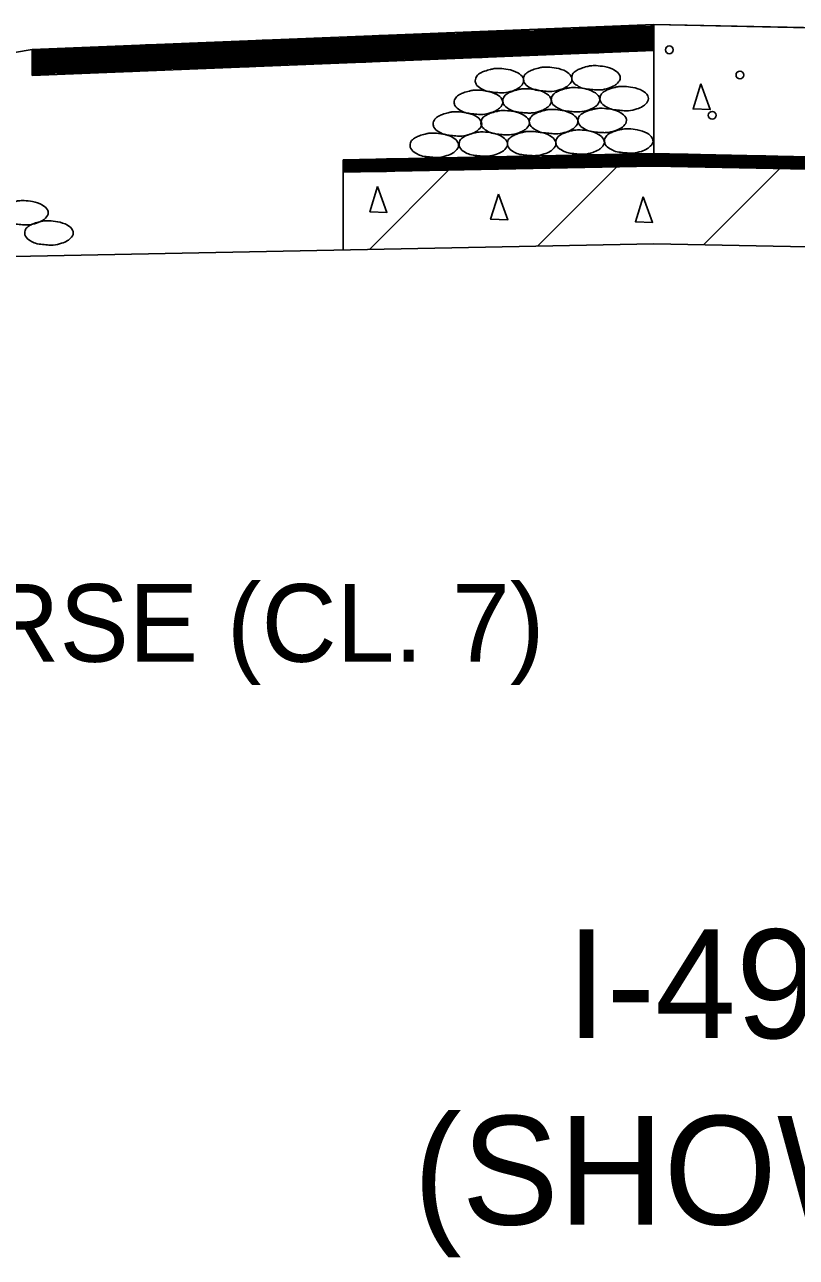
# Model space of a CAD drawing. Extents: x 60325 to 61047, y 53669 to 53767.
# Drawn here: x 60756.03 to 60760.99, y 53732.28 to 53740.21 of the extents above; entities that cross this region are included whole.
import ezdxf

# ---------------------------------------------------------------- set-up
doc = ezdxf.new("R2010")
doc.units = 0
doc.layers.add('R_Border', color=7, linetype='Continuous')
doc.layers.add('R_Border Prem', color=7, linetype='Continuous')

msp = doc.modelspace()

# ---------------------------------------------------------------- linework, layer by layer
at = {"layer": 'R_Border'}
msp.add_lwpolyline([(60760.0768, 53740.2116), (60775.0768, 53739.9116)], dxfattribs=at)
at = {"layer": 'R_Border Prem'}
for p, q in [((60760.0768, 53740.2116), (60756.0768, 53740.0516)), ((60758.8062, 53740.1607), (60760.0768, 53740.1607)), ((60759.0562, 53740.1707), (60760.0768, 53740.1707)), ((60759.3062, 53740.1807), (60760.0768, 53740.1807)), ((60759.5562, 53740.1907), (60760.0768, 53740.1907)), ((60759.8062, 53740.2007), (60760.0768, 53740.2007)), ((60760.0562, 53740.2107), (60760.0768, 53740.2107)), ((60760.0768, 53740.2116), (60775.0768, 53739.9116)), ((60760.0768, 53740.2116), (60760.0768, 53739.3816)), ((60756.8062, 53740.0807), (60760.0768, 53740.0807)), ((60757.0562, 53740.0907), (60760.0768, 53740.0907)), ((60757.3062, 53740.1007), (60760.0768, 53740.1007)), ((60757.5562, 53740.1107), (60760.0768, 53740.1107)), ((60757.8062, 53740.1207), (60760.0768, 53740.1207)), ((60758.0562, 53740.1307), (60760.0768, 53740.1307)), ((60758.3062, 53740.1407), (60760.0768, 53740.1407)), ((60758.5562, 53740.1507), (60760.0768, 53740.1507)), ((60756.0768, 53740.0516), (60747.0086, 53738.5402)), ((60756.0768, 53740.0516), (60756.0768, 53739.8849)), ((60756.0768, 53740.0507), (60760.0768, 53740.0507)), ((60760.0768, 53740.0449), (60756.0768, 53739.8849)), ((60756.0768, 53740.0407), (60759.9727, 53740.0407)), ((60756.0768, 53740.0307), (60759.7227, 53740.0307)), ((60756.0768, 53740.0207), (60759.4727, 53740.0207)), ((60756.0768, 53740.0107), (60759.2227, 53740.0107)), ((60756.0768, 53740.0007), (60758.9727, 53740.0007)), ((60756.3062, 53740.0607), (60760.0768, 53740.0607)), ((60756.5562, 53740.0707), (60760.0768, 53740.0707)), ((60756.0768, 53739.9907), (60758.7227, 53739.9907)), ((60756.0768, 53739.9807), (60758.4727, 53739.9807)), ((60756.0768, 53739.9707), (60758.2227, 53739.9707)), ((60756.0768, 53739.9607), (60757.9727, 53739.9607)), ((60756.0768, 53739.9507), (60757.7227, 53739.9507)), ((60756.0768, 53739.9407), (60757.4727, 53739.9407)), ((60756.0768, 53739.9307), (60757.2227, 53739.9307)), ((60756.0768, 53739.9207), (60756.9727, 53739.9207)), ((60756.0768, 53739.9107), (60756.7227, 53739.9107)), ((60756.0768, 53739.9007), (60756.4727, 53739.9007)), ((60756.0768, 53739.8907), (60756.2227, 53739.8907)), ((60760.0768, 53739.3816), (60758.0768, 53739.3416)), ((60759.356, 53739.3671), (60760.7976, 53739.3671)), ((60759.856, 53739.3771), (60760.2976, 53739.3771)), ((60760.0768, 53739.3816), (60777.0768, 53739.0416)), ((60758.0768, 53739.3416), (60758.0768, 53738.7616)), ((60758.0768, 53739.3371), (60762.2976, 53739.3371)), ((60758.0768, 53739.3271), (60762.7976, 53739.3271)), ((60758.0768, 53739.3171), (60763.2976, 53739.3171)), ((60758.0768, 53739.3071), (60763.7976, 53739.3071)), ((60760.0768, 53739.3016), (60758.0768, 53739.2616)), ((60758.0768, 53739.2971), (60759.856, 53739.2971)), ((60758.0768, 53739.2871), (60759.356, 53739.2871)), ((60758.356, 53739.3471), (60761.7976, 53739.3471)), ((60758.856, 53739.3571), (60761.2976, 53739.3571)), ((60759.3284, 53738.7866), (60759.8386, 53739.2968)), ((60760.0768, 53739.3016), (60777.0768, 53738.9616)), ((60760.2976, 53739.2971), (60764.2976, 53739.2971)), ((60760.3976, 53738.7951), (60760.8878, 53739.2853)), ((60760.7976, 53739.2871), (60764.7976, 53739.2871)), ((60758.0768, 53739.2771), (60758.856, 53739.2771)), ((60758.0768, 53739.2671), (60758.356, 53739.2671)), ((60758.2461, 53738.7649), (60758.7563, 53739.2751)), ((60760.0768, 53738.8016), (60747.0086, 53738.5402)), ((60760.0768, 53738.8016), (60789.8722, 53738.2056))]:
    msp.add_line(p, q, dxfattribs=at)
for points in [[(60760.3791, 53739.8305), (60760.4396, 53739.6645), (60760.3296, 53739.669), (60760.3791, 53739.8305)], [(60758.2987, 53739.1692), (60758.3592, 53739.0032), (60758.2492, 53739.0077), (60758.2987, 53739.1692)], [(60759.0763, 53739.1206), (60759.1368, 53738.9546), (60759.0268, 53738.9591), (60759.0763, 53739.1206)], [(60760.0079, 53739.1044), (60760.0684, 53738.9384), (60759.9584, 53738.9429), (60760.0079, 53739.1044)]]:
    msp.add_lwpolyline(points, dxfattribs=at)
for centre in [(60760.1771, 53740.0495), (60760.6308, 53739.8875), (60760.4526, 53739.6283)]:
    msp.add_circle(centre, 0.025, dxfattribs=at)
for points in [[(60759.0839, 53739.9295), (60759.1389, 53739.9233), (60759.2027, 53739.9008), (60759.2352, 53739.8695), (60759.2402, 53739.8508), (60759.2227, 53739.817), (60759.2039, 53739.802), (60759.1652, 53739.7845), (60759.1114, 53739.7733), (60759.0839, 53739.7733), (60759.0427, 53739.777), (60758.9977, 53739.7845), (60758.9639, 53739.8008), (60758.9327, 53739.8295), (60758.9277, 53739.8508), (60758.9377, 53739.8808), (60758.9627, 53739.9008), (60758.9877, 53739.912), (60759.0252, 53739.9233), (60759.0489, 53739.9283), (60759.0839, 53739.9295)], [(60759.3935, 53739.9387), (60759.4485, 53739.9324), (60759.5122, 53739.9099), (60759.5447, 53739.8787), (60759.5497, 53739.8599), (60759.5322, 53739.8262), (60759.5135, 53739.8112), (60759.4747, 53739.7937), (60759.421, 53739.7824), (60759.3935, 53739.7824), (60759.3522, 53739.7862), (60759.3072, 53739.7937), (60759.2735, 53739.8099), (60759.2422, 53739.8387), (60759.2372, 53739.8599), (60759.2472, 53739.8899), (60759.2722, 53739.9099), (60759.2972, 53739.9212), (60759.3347, 53739.9324), (60759.3585, 53739.9374), (60759.3935, 53739.9387)], [(60759.7049, 53739.9478), (60759.7599, 53739.9416), (60759.8236, 53739.9191), (60759.8561, 53739.8878), (60759.8611, 53739.8691), (60759.8436, 53739.8353), (60759.8249, 53739.8203), (60759.7861, 53739.8028), (60759.7324, 53739.7916), (60759.7049, 53739.7916), (60759.6636, 53739.7953), (60759.6186, 53739.8028), (60759.5849, 53739.8191), (60759.5536, 53739.8478), (60759.5486, 53739.8691), (60759.5586, 53739.8991), (60759.5836, 53739.9191), (60759.6086, 53739.9303), (60759.6461, 53739.9416), (60759.6699, 53739.9466), (60759.7049, 53739.9478)], [(60758.9484, 53739.7903), (60759.0034, 53739.7841), (60759.0671, 53739.7616), (60759.0996, 53739.7303), (60759.1046, 53739.7116), (60759.0871, 53739.6778), (60759.0684, 53739.6628), (60759.0296, 53739.6453), (60758.9759, 53739.6341), (60758.9484, 53739.6341), (60758.9071, 53739.6378), (60758.8621, 53739.6453), (60758.8284, 53739.6616), (60758.7971, 53739.6903), (60758.7921, 53739.7116), (60758.8021, 53739.7416), (60758.8271, 53739.7616), (60758.8521, 53739.7728), (60758.8896, 53739.7841), (60758.9134, 53739.7891), (60758.9484, 53739.7903)], [(60759.2616, 53739.7995), (60759.3166, 53739.7932), (60759.3804, 53739.7707), (60759.4129, 53739.7395), (60759.4179, 53739.7207), (60759.4004, 53739.687), (60759.3816, 53739.672), (60759.3429, 53739.6545), (60759.2891, 53739.6432), (60759.2616, 53739.6432), (60759.2204, 53739.647), (60759.1754, 53739.6545), (60759.1416, 53739.6707), (60759.1104, 53739.6995), (60759.1054, 53739.7207), (60759.1154, 53739.7507), (60759.1404, 53739.7707), (60759.1654, 53739.782), (60759.2029, 53739.7932), (60759.2266, 53739.7982), (60759.2616, 53739.7995)], [(60759.573, 53739.8068), (60759.628, 53739.8005), (60759.6917, 53739.778), (60759.7242, 53739.7468), (60759.7292, 53739.728), (60759.7117, 53739.6943), (60759.693, 53739.6793), (60759.6542, 53739.6618), (60759.6005, 53739.6505), (60759.573, 53739.6505), (60759.5317, 53739.6543), (60759.4867, 53739.6618), (60759.453, 53739.678), (60759.4217, 53739.7068), (60759.4167, 53739.728), (60759.4267, 53739.758), (60759.4517, 53739.778), (60759.4767, 53739.7893), (60759.5142, 53739.8005), (60759.538, 53739.8055), (60759.573, 53739.8068)], [(60759.8862, 53739.8141), (60759.9412, 53739.8079), (60760.005, 53739.7854), (60760.0375, 53739.7541), (60760.0425, 53739.7354), (60760.025, 53739.7016), (60760.0062, 53739.6866), (60759.9675, 53739.6691), (60759.9137, 53739.6579), (60759.8862, 53739.6579), (60759.845, 53739.6616), (60759.8, 53739.6691), (60759.7662, 53739.6854), (60759.735, 53739.7141), (60759.73, 53739.7354), (60759.74, 53739.7654), (60759.765, 53739.7854), (60759.79, 53739.7966), (60759.8275, 53739.8079), (60759.8512, 53739.8129), (60759.8862, 53739.8141)], [(60758.8128, 53739.6511), (60758.8678, 53739.6448), (60758.9316, 53739.6223), (60758.9641, 53739.5911), (60758.9691, 53739.5723), (60758.9516, 53739.5386), (60758.9328, 53739.5236), (60758.8941, 53739.5061), (60758.8403, 53739.4948), (60758.8128, 53739.4948), (60758.7716, 53739.4986), (60758.7266, 53739.5061), (60758.6928, 53739.5223), (60758.6616, 53739.5511), (60758.6566, 53739.5723), (60758.6666, 53739.6023), (60758.6916, 53739.6223), (60758.7166, 53739.6336), (60758.7541, 53739.6448), (60758.7778, 53739.6498), (60758.8128, 53739.6511)], [(60759.1206, 53739.6584), (60759.1756, 53739.6522), (60759.2393, 53739.6297), (60759.2718, 53739.5984), (60759.2768, 53739.5797), (60759.2593, 53739.5459), (60759.2406, 53739.5309), (60759.2018, 53739.5134), (60759.1481, 53739.5022), (60759.1206, 53739.5022), (60759.0793, 53739.5059), (60759.0343, 53739.5134), (60759.0006, 53739.5297), (60758.9693, 53739.5584), (60758.9643, 53739.5797), (60758.9743, 53739.6097), (60758.9993, 53739.6297), (60759.0243, 53739.6409), (60759.0618, 53739.6522), (60759.0856, 53739.6572), (60759.1206, 53739.6584)], [(60759.432, 53739.6657), (60759.487, 53739.6595), (60759.5507, 53739.637), (60759.5832, 53739.6057), (60759.5882, 53739.587), (60759.5707, 53739.5532), (60759.552, 53739.5382), (60759.5132, 53739.5207), (60759.4595, 53739.5095), (60759.432, 53739.5095), (60759.3907, 53739.5132), (60759.3457, 53739.5207), (60759.312, 53739.537), (60759.2807, 53739.5657), (60759.2757, 53739.587), (60759.2857, 53739.617), (60759.3107, 53739.637), (60759.3357, 53739.6482), (60759.3732, 53739.6595), (60759.397, 53739.6645), (60759.432, 53739.6657)], [(60759.7452, 53739.6731), (60759.8002, 53739.6668), (60759.8639, 53739.6443), (60759.8964, 53739.6131), (60759.9014, 53739.5943), (60759.8839, 53739.5606), (60759.8652, 53739.5456), (60759.8264, 53739.5281), (60759.7727, 53739.5168), (60759.7452, 53739.5168), (60759.7039, 53739.5206), (60759.6589, 53739.5281), (60759.6252, 53739.5443), (60759.5939, 53739.5731), (60759.5889, 53739.5943), (60759.5989, 53739.6243), (60759.6239, 53739.6443), (60759.6489, 53739.6556), (60759.6864, 53739.6668), (60759.7102, 53739.6718), (60759.7452, 53739.6731)], [(60758.9795, 53739.521), (60759.0345, 53739.5148), (60759.0983, 53739.4923), (60759.1308, 53739.461), (60759.1358, 53739.4423), (60759.1183, 53739.4085), (60759.0995, 53739.3935), (60759.0608, 53739.376), (60759.007, 53739.3648), (60758.9795, 53739.3648), (60758.9383, 53739.3685), (60758.8933, 53739.376), (60758.8595, 53739.3923), (60758.8283, 53739.421), (60758.8233, 53739.4423), (60758.8333, 53739.4723), (60758.8583, 53739.4923), (60758.8833, 53739.5035), (60758.9208, 53739.5148), (60758.9445, 53739.5198), (60758.9795, 53739.521)], [(60759.2909, 53739.5247), (60759.3459, 53739.5185), (60759.4097, 53739.496), (60759.4422, 53739.4647), (60759.4472, 53739.446), (60759.4297, 53739.4122), (60759.4109, 53739.3972), (60759.3722, 53739.3797), (60759.3184, 53739.3685), (60759.2909, 53739.3685), (60759.2497, 53739.3722), (60759.2047, 53739.3797), (60759.1709, 53739.396), (60759.1397, 53739.4247), (60759.1347, 53739.446), (60759.1447, 53739.476), (60759.1697, 53739.496), (60759.1947, 53739.5072), (60759.2322, 53739.5185), (60759.2559, 53739.5235), (60759.2909, 53739.5247)], [(60759.6023, 53739.5339), (60759.6573, 53739.5276), (60759.7211, 53739.5051), (60759.7536, 53739.4739), (60759.7586, 53739.4551), (60759.7411, 53739.4214), (60759.7223, 53739.4064), (60759.6836, 53739.3889), (60759.6298, 53739.3776), (60759.6023, 53739.3776), (60759.5611, 53739.3814), (60759.5161, 53739.3889), (60759.4823, 53739.4051), (60759.4511, 53739.4339), (60759.4461, 53739.4551), (60759.4561, 53739.4851), (60759.4811, 53739.5051), (60759.5061, 53739.5164), (60759.5436, 53739.5276), (60759.5673, 53739.5326), (60759.6023, 53739.5339)], [(60759.9155, 53739.5412), (60759.9705, 53739.5349), (60760.0343, 53739.5124), (60760.0668, 53739.4812), (60760.0718, 53739.4624), (60760.0543, 53739.4287), (60760.0355, 53739.4137), (60759.9968, 53739.3962), (60759.943, 53739.3849), (60759.9155, 53739.3849), (60759.8743, 53739.3887), (60759.8293, 53739.3962), (60759.7955, 53739.4124), (60759.7643, 53739.4412), (60759.7593, 53739.4624), (60759.7693, 53739.4924), (60759.7943, 53739.5124), (60759.8193, 53739.5237), (60759.8568, 53739.5349), (60759.8805, 53739.5399), (60759.9155, 53739.5412)], [(60758.6645, 53739.5137), (60758.7195, 53739.5075), (60758.7832, 53739.485), (60758.8157, 53739.4537), (60758.8207, 53739.435), (60758.8032, 53739.4012), (60758.7845, 53739.3862), (60758.7457, 53739.3687), (60758.692, 53739.3575), (60758.6645, 53739.3575), (60758.6232, 53739.3612), (60758.5782, 53739.3687), (60758.5445, 53739.385), (60758.5132, 53739.4137), (60758.5082, 53739.435), (60758.5182, 53739.465), (60758.5432, 53739.485), (60758.5682, 53739.4962), (60758.6057, 53739.5075), (60758.6295, 53739.5125), (60758.6645, 53739.5137)], [(60756.0235, 53739.0791), (60756.0785, 53739.0728), (60756.1423, 53739.0503), (60756.1748, 53739.0191), (60756.1798, 53739.0003), (60756.1623, 53738.9666), (60756.1435, 53738.9516), (60756.1048, 53738.9341), (60756.051, 53738.9228), (60756.0235, 53738.9228), (60755.9823, 53738.9266), (60755.9373, 53738.9341), (60755.9035, 53738.9503), (60755.8723, 53738.9791), (60755.8673, 53739.0003), (60755.8773, 53739.0303), (60755.9023, 53739.0503), (60755.9273, 53739.0616), (60755.9648, 53739.0728), (60755.9885, 53739.0778), (60756.0235, 53739.0791)], [(60756.1843, 53738.9496), (60756.2393, 53738.9433), (60756.3031, 53738.9208), (60756.3356, 53738.8896), (60756.3406, 53738.8708), (60756.3231, 53738.8371), (60756.3043, 53738.8221), (60756.2656, 53738.8046), (60756.2118, 53738.7933), (60756.1843, 53738.7933), (60756.1431, 53738.7971), (60756.0981, 53738.8046), (60756.0643, 53738.8208), (60756.0331, 53738.8496), (60756.0281, 53738.8708), (60756.0381, 53738.9008), (60756.0631, 53738.9208), (60756.0881, 53738.9321), (60756.1256, 53738.9433), (60756.1493, 53738.9483), (60756.1843, 53738.9496)]]:
    msp.add_spline(points, degree=3, dxfattribs=at)

# ---------------------------------------------------------------- texts
at = {"layer": 'R_Border'}
for s, p in [('I-49 RAMPS DIAMOND GRINDING', (60759.5134, 53733.6889)), ('(SHOWN IN DIRECTION OF TRAFFIC)', (60758.5286, 53732.4889))]:
    msp.add_text(s, height=0.7, dxfattribs=at).set_placement(p)
at = {"layer": 'R_Border Prem'}
msp.add_text('AGGREGATE BASE COURSE (CL. 7)', height=0.5, dxfattribs=at).set_placement((60747.8925, 53736.1112))

doc.saveas('drawing.dxf')
